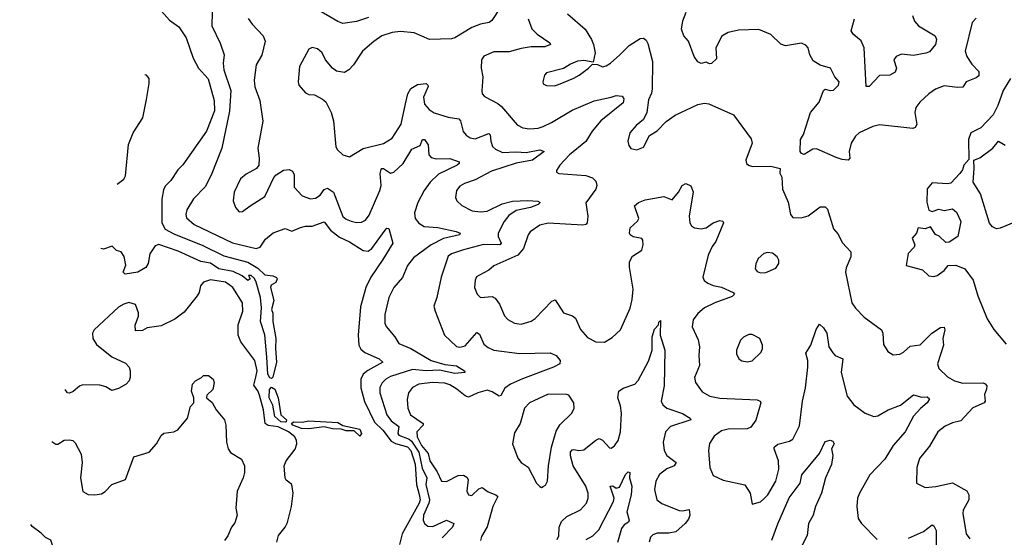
# Model space of a CAD drawing. Extents: x 2143765 to 2212931, y 878955 to 1017455.
# Tile 265 of 309: x 2145982 to 2151780, y 993774 to 996821. Entities that reach past the tile are written whole.
import ezdxf

# ---------------------------------------------------------------- set-up
doc = ezdxf.new("R2010")
doc.units = 0

msp = doc.modelspace()

# ---------------------------------------------------------------- linework, layer by layer
at = {"layer": '0CON20XD'}
for points in [[(2146785, 996906.9), (2146865, 996818.6), (2146918.9, 996778.9), (2146963.5, 996715), (2147003.7, 996593.7), (2147036, 996535), (2147092.1, 996472.1), (2147126.9, 996345), (2147129.3, 996285), (2147083.1, 996165), (2146943, 995967), (2146912.6, 995937.4), (2146872.9, 995875), (2146839.5, 995840.5), (2146829.7, 995819.7), (2146819.6, 995765), (2146819.6, 995625), (2146838.1, 995588.1), (2146889.9, 995559.9), (2147061, 995491), (2147185, 995432), (2147325, 995394.1), (2147385, 995359.4), (2147425, 995319.2), (2147473.4, 995313.4), (2147494.3, 995304.3), (2147498, 995295), (2147490.8, 995275), (2147462.4, 995257.6), (2147458.6, 995245), (2147478.3, 995168.3), (2147464.4, 995115), (2147473.1, 995093.1), (2147473.1, 995045), (2147490.6, 994945), (2147488.1, 994885), (2147494.5, 994805), (2147473.1, 994716.9), (2147465, 994710), (2147455, 994712.5), (2147444, 994734), (2147436.8, 994835), (2147425.3, 994965.3), (2147400, 995045), (2147405.5, 995125), (2147400, 995185), (2147375, 995276.2), (2147365, 995297.5), (2147345, 995315.8), (2147330, 995315), (2147340, 995295), (2147325, 995286.2), (2147292.4, 995312.4), (2147238.9, 995338.9), (2147155, 995353.8), (2147105, 995387), (2147048.6, 995398.6), (2146915, 995457.8), (2146802.4, 995497.6), (2146780.3, 995489.7), (2146747.7, 995442.3), (2146738.6, 995385), (2146725, 995362.9), (2146677.5, 995335), (2146603.6, 995323.6), (2146592.5, 995335), (2146606.4, 995376.4), (2146597, 995427), (2146580, 995455), (2146551.7, 995461.7), (2146527.5, 995487.5), (2146475, 995470), (2146459.8, 995475.1)], [(2147115.4, 996865), (2147113.5, 996785), (2147162.6, 996682.6), (2147185.5, 996615), (2147180.8, 996565), (2147184.8, 996525), (2147226.2, 996405), (2147217.9, 996282.1), (2147172.2, 996065), (2147110.3, 995905), (2147073.8, 995836.2), (2147005, 995765.7), (2146967.5, 995702.5), (2146960, 995675), (2146965.5, 995655.5), (2147010.6, 995615), (2147235, 995506.9), (2147375, 995474.5), (2147397.7, 995482.3), (2147429.9, 995530.1), (2147475, 995567.1), (2147545, 995592.1), (2147585, 995575.8), (2147635, 995598.1), (2147665, 995605.5), (2147705, 995605.5), (2147775, 995630.4), (2147811.6, 995581.6), (2147865, 995541.1), (2147925, 995513.9), (2148005, 995463.3), (2148035, 995458.4), (2148056.3, 995473.7), (2148135, 995582.5), (2148145, 995593.3), (2148155, 995592.5), (2148180, 995505), (2148120.7, 995409.3), (2148050.6, 995305), (2148021.5, 995245), (2147988.7, 995131.3), (2147975.4, 994965), (2147979.1, 994905), (2147991.7, 994881.7), (2148015, 994861.5), (2148100, 994825), (2148120, 994805), (2148033.1, 994756.9), (2148005.6, 994734.4), (2147991.4, 994705), (2147991.7, 994655), (2148012.9, 994572.9), (2148071.3, 994451.3), (2148121.5, 994405), (2148170.2, 994340.2), (2148195, 994325.6), (2148265, 994307), (2148285, 994285.7), (2148310.3, 994205), (2148319.6, 994085), (2148335, 994027.3), (2148341.2, 993995), (2148335.4, 993975), (2148235, 993795.2), (2148218, 993732)], [(2148815, 996897.5), (2148763, 996817), (2148746.5, 996803.5), (2148695, 996794.6), (2148645, 996775.3), (2148545.5, 996715), (2148525, 996708.4), (2148395, 996703.5), (2148305, 996743.8), (2148225, 996750.7), (2148175, 996745.4), (2148113.8, 996725), (2148068.4, 996691.6), (2148000, 996635), (2147947.1, 996555), (2147920, 996525), (2147895, 996510), (2147848.3, 996518.3), (2147825, 996536.2), (2147783.3, 996585), (2147763.3, 996625), (2147735, 996648.8), (2147705, 996656.7), (2147685, 996647.5), (2147630, 996545), (2147621.2, 996455), (2147626.7, 996435), (2147665, 996391.2), (2147685, 996381.2), (2147717.7, 996377.7), (2147765, 996353.8), (2147785, 996336.7), (2147815.5, 996275.5), (2147830, 996225), (2147843.2, 996073.2), (2147854.4, 996054.4), (2147885, 996026.2), (2147925, 996014), (2148005, 996062.5), (2148125, 996091.8), (2148175, 996124.4), (2148227.7, 996205), (2148253.8, 996326.2), (2148267.3, 996385), (2148284.8, 996415.2), (2148325, 996439.4), (2148375.4, 996445.4), (2148386.4, 996436.4), (2148386.9, 996426.9), (2148359.6, 996365), (2148365, 996322.9), (2148392.9, 996292.9), (2148423.5, 996273.5), (2148505, 996247.7), (2148567.8, 996237.8), (2148577.5, 996225), (2148593.6, 996163.6), (2148611.7, 996141.7), (2148635.6, 996125.6), (2148665, 996120.6), (2148745, 996151.9), (2148753.6, 996143.6), (2148756, 996105), (2148767.3, 996075), (2148785, 996057.9), (2148825, 996039.4), (2148905, 996043.8), (2148965, 996038.8), (2149045, 996054.4), (2149071.2, 996045), (2149001.4, 995995), (2148905, 995976.8), (2148760.3, 995929.7), (2148665, 995878.2), (2148602.4, 995857.6), (2148575, 995840.8), (2148554.5, 995815.5), (2148548, 995775), (2148556.2, 995755), (2148585, 995728), (2148646.4, 995696.4), (2148695, 995689.1), (2148735, 995693.2), (2148822.6, 995737.4), (2148885, 995752.2), (2148975, 995757.2), (2149033, 995753), (2149046.7, 995745), (2149035, 995732.7), (2148990, 995715), (2148905, 995698.2), (2148862.4, 995667.6), (2148835, 995633.8), (2148800, 995565), (2148799.5, 995545), (2148816.6, 995505), (2148809.5, 995495), (2148712.9, 995497.1), (2148595, 995465.9), (2148525, 995442.2), (2148505, 995429.2), (2148464.6, 995305), (2148438.9, 995185), (2148421.4, 995135), (2148428.8, 995105), (2148482.9, 994965), (2148555, 994897.8), (2148575, 994892.7), (2148605, 994901.8), (2148675, 994980), (2148689.4, 994969.4), (2148715, 994911.8), (2148740.9, 994890.9), (2148775, 994875.9), (2148925, 994855.3), (2149105, 994859.4), (2149141.2, 994845), (2149164.2, 994815), (2149162, 994795), (2149125.8, 994775), (2148942.7, 994707.3), (2148872.2, 994675), (2148838.1, 994651.9), (2148815, 994609.2), (2148805.5, 994604.5), (2148765, 994630), (2148735, 994639.7), (2148680, 994625), (2148625, 994599.6), (2148605, 994607.5), (2148556.9, 994646.9), (2148515, 994672.4), (2148485, 994680.9), (2148413.5, 994686.5), (2148332.5, 994675), (2148294.7, 994655.3), (2148272.7, 994625), (2148263.8, 994585), (2148267.1, 994535), (2148284.4, 994494.4), (2148358.8, 994445), (2148358.5, 994435), (2148321.2, 994395), (2148322.7, 994365), (2148348.2, 994315), (2148388.3, 994268.3), (2148396.7, 994225), (2148440.7, 994160.7), (2148465.5, 994105.5), (2148495, 994102.2), (2148565, 994137.3), (2148595, 994140), (2148615, 994127.8), (2148622.5, 994115), (2148615.8, 994045.8), (2148625, 994023.8), (2148645, 994020), (2148685, 994060), (2148705, 994066.9), (2148741.5, 994041.5), (2148786.2, 994025), (2148797.1, 994015), (2148768.8, 993955), (2148734.6, 993835.4), (2148701.1, 993778.9)], [(2148036.9, 996833.1), (2147965, 996811.1), (2147885, 996798.9), (2147855, 996810.4), (2147725, 996886.7)], [(2149208, 996855), (2149312.5, 996765), (2149349.5, 996705), (2149361.5, 996675), (2149370, 996625), (2149358.3, 996571.7), (2149305, 996581.2), (2149266.1, 996576.1), (2149225, 996559.2), (2149185, 996532.9), (2149085, 996507.5), (2149072, 996495), (2149063.3, 996455), (2149065, 996442.5), (2149083.9, 996433.9), (2149132.3, 996432.3), (2149155, 996439.2), (2149245, 996476), (2149276.7, 996495), (2149332.5, 996535), (2149355, 996560), (2149385, 996557.5), (2149414, 996544), (2149435, 996549.2), (2149461.2, 996565), (2149516.7, 996615), (2149570.3, 996669.7), (2149635, 996710.6), (2149655, 996711.4), (2149670.5, 996700.5), (2149681.1, 996681.1), (2149708.6, 996575), (2149706.6, 996413.4), (2149702.4, 996387.6), (2149685, 996350), (2149675.7, 996274.3), (2149655.8, 996234.2), (2149612.3, 996197.7), (2149576, 996155), (2149564.2, 996105), (2149569.7, 996079.7), (2149581.9, 996061.9), (2149615.7, 996054.3), (2149655, 996071.2), (2149690.7, 996139.3), (2149735, 996167.5), (2149788.8, 996221.2), (2149841.3, 996258.7), (2149975, 996321.2), (2150015, 996328.8), (2150040, 996325), (2150185, 996260), (2150289.2, 996119.2), (2150296, 996095), (2150257.5, 995995), (2150262.5, 995975), (2150273.9, 995963.9), (2150296.4, 995956.4), (2150405, 995959.2), (2150460, 995945), (2150458.3, 995918.3), (2150470, 995895), (2150473, 995823), (2150507.3, 995747.3), (2150521.2, 995675), (2150535, 995657.5), (2150583.9, 995653.9), (2150625, 995666.2), (2150695, 995720), (2150725, 995718.8), (2150738.8, 995705), (2150775, 995590), (2150799.7, 995559.7), (2150827.7, 995507.7), (2150875.8, 995455), (2150875.7, 995425), (2150848.7, 995361.3), (2150845.7, 995335.7), (2150883.1, 995155), (2150903.8, 995123.8), (2150955, 995070.8), (2151056.3, 994996.3), (2151065.6, 994975), (2151068.7, 994908.7), (2151095, 994868.8), (2151125, 994848.8), (2151165, 994851.4), (2151186.8, 994863.2), (2151225, 994900), (2151285, 994907.3), (2151354, 994976), (2151405, 995009.4), (2151425, 995011.2), (2151430, 994995), (2151417.9, 994945), (2151422.7, 994905), (2151387.1, 994795), (2151395, 994768), (2151445, 994718.9), (2151485.9, 994695.9), (2151535, 994681.8), (2151655, 994682.9), (2151668, 994678), (2151676.5, 994666.5), (2151675.6, 994645.6), (2151663.8, 994615), (2151666.5, 994575), (2151662, 994565), (2151595, 994536.4), (2151525, 994459.4), (2151475, 994447.5), (2151431.1, 994428.9), (2151388, 994395), (2151338.8, 994311.2), (2151280.9, 994239.1), (2151264.2, 994185), (2151262.9, 994092.9), (2151315, 994066.7), (2151376.8, 994073.2), (2151475, 994095.5), (2151558.9, 994048.9), (2151570.8, 994025), (2151570.8, 993995), (2151537.8, 993935), (2151535.6, 993915), (2151554.6, 993794.6), (2151577.1, 993765)], [(2151615, 996830), (2151591.4, 996805), (2151549.5, 996635), (2151559.6, 996605), (2151589.1, 996559.1), (2151629.4, 996515), (2151629.5, 996490.5), (2151615, 996477.9), (2151556, 996455), (2151535, 996424.3), (2151505, 996421.1), (2151425, 996430.6), (2151375, 996412.9), (2151335, 996384.3), (2151282.5, 996335), (2151260, 996305), (2151253.5, 996275), (2151265.5, 996204.5), (2151255, 996186), (2151240.5, 996180.5), (2151045, 996202), (2151005, 996192.9), (2150926.2, 996155), (2150903.8, 996136.2), (2150877.5, 996095), (2150865.8, 996045), (2150870, 996005), (2150860, 995995), (2150825, 995997.1), (2150789.1, 996009.1), (2150675, 996060.8), (2150651.9, 996058.1), (2150601.7, 996028.3), (2150585, 996032.5), (2150577.5, 996045), (2150580, 996115), (2150598, 996145), (2150638.6, 996275), (2150690, 996335), (2150716, 996404), (2150725, 996412.5), (2150754.6, 996404.6), (2150775, 996406.5), (2150803.1, 996435), (2150806.9, 996455), (2150782, 996485), (2150756.7, 996535), (2150695, 996552.5), (2150655, 996578), (2150635.6, 996615), (2150624.2, 996655), (2150611.7, 996671.7), (2150585, 996682.9), (2150492.2, 996667.8), (2150465, 996676.4), (2150405, 996733.6), (2150335, 996762.5), (2150215, 996759.6), (2150154.6, 996745.4), (2150116.7, 996723.3), (2150082, 996655), (2150085, 996590), (2150055, 996563.3), (2150045, 996561.2), (2150025, 996570), (2149995, 996562.5), (2149975, 996572.5), (2149954.3, 996604.3), (2149920, 996695), (2149893.8, 996725), (2149878.8, 996765), (2149886.2, 996815), (2149907.5, 996865)], [(2147328.3, 996828.3), (2147350.8, 996795), (2147416.1, 996726.1), (2147428.5, 996695), (2147408.2, 996611.8), (2147374.3, 996555), (2147362.2, 996465), (2147367.1, 996425), (2147397.1, 996345), (2147414.3, 996224.3), (2147384.4, 996065.6), (2147392.9, 996005), (2147390.8, 995965), (2147376.2, 995945), (2147315, 995911.4), (2147282.5, 995885), (2147245.8, 995805), (2147238.8, 995755), (2147253.8, 995715), (2147275, 995690), (2147295, 995692), (2147340, 995725), (2147425, 995780), (2147478.5, 995891.5), (2147492, 995908), (2147535, 995936), (2147568.3, 995938.3), (2147588.6, 995928.6), (2147597.9, 995907.9), (2147597.8, 995835), (2147644.7, 995784.7), (2147695, 995766.2), (2147725, 995770.9), (2147751.9, 995788.1), (2147775, 995822.1), (2147795, 995829.6), (2147829.7, 995805), (2147885, 995663.1), (2147905, 995647.5), (2147935, 995635.6), (2147965, 995627.5), (2147995, 995629.4), (2148018.1, 995641.9), (2148040.1, 995669.9), (2148103.3, 995815), (2148110.6, 995845), (2148105.3, 995914.7), (2148110.3, 995939.7), (2148115, 995945.5), (2148125, 995944.5), (2148165, 995916.9), (2148185, 995923.1), (2148240.3, 995975), (2148291.3, 996058.7), (2148339.6, 996080.4), (2148353.8, 996115), (2148365, 996115.8), (2148387.1, 996085), (2148391.8, 996025), (2148405, 996008.9), (2148435, 996001.8), (2148514.7, 996004.7), (2148570.8, 995985), (2148569.2, 995975), (2148557.5, 995965), (2148449.1, 995910.9), (2148400, 995865), (2148364.3, 995815.7), (2148326.4, 995745), (2148307.8, 995685), (2148311.1, 995651.1), (2148332.6, 995622.6), (2148363.7, 995603.7), (2148445, 995597.7), (2148553.3, 995575), (2148576, 995565), (2148571.2, 995555), (2148477.8, 995532.2), (2148405, 995495.2), (2148301.3, 995418.7), (2148265.5, 995375), (2148237.4, 995302.6), (2148184.5, 995245), (2148156.4, 995185), (2148131.5, 995085), (2148132.2, 995035), (2148140.6, 995015), (2148190.8, 994955), (2148214.4, 994915), (2148285, 994886), (2148404.4, 994815), (2148485, 994790.9), (2148555, 994783.4), (2148602, 994755), (2148602.5, 994745), (2148545, 994738.6), (2148455, 994757.7), (2148375, 994754.6), (2148295, 994761.4), (2148165, 994720), (2148137.5, 994705), (2148115.8, 994684.2), (2148103.5, 994656.5), (2148103.9, 994625), (2148143.7, 994495), (2148170.1, 994460.1), (2148215.7, 994425.7), (2148209.2, 994385), (2148214.2, 994375), (2148275, 994351.8), (2148290.3, 994340.3), (2148333.1, 994275), (2148352.1, 994182.1), (2148380.4, 994125), (2148374.3, 994085), (2148395.5, 993994.5), (2148392.3, 993975), (2148360.3, 993905), (2148359.1, 993875), (2148365.4, 993855.4), (2148385, 993840), (2148415, 993837.1), (2148495, 993874.4), (2148538.6, 993855), (2148531.5, 993835), (2148469.2, 993770.8)], [(2148977.3, 996825), (2148997.7, 996767.7), (2149030, 996735), (2149104, 996685), (2149108, 996675), (2149075, 996661.6), (2148995, 996660.3), (2148935, 996651.9), (2148865, 996631.1), (2148775, 996631.4), (2148715, 996606.2), (2148702.5, 996585), (2148699.2, 996535), (2148710, 996485), (2148702.7, 996402.7), (2148705.8, 996385), (2148718.3, 996368.3), (2148797.8, 996327.8), (2148820.2, 996310.2), (2148911.7, 996201.7), (2148945, 996184.4), (2148985, 996178.5), (2149035, 996182.9), (2149065, 996192.9), (2149114.7, 996215.3), (2149235, 996289.3), (2149365, 996343.1), (2149464.7, 996365.3), (2149495, 996374.5), (2149530.3, 996370.3), (2149539.5, 996355), (2149535, 996331.9), (2149405, 996224.6), (2149353.2, 996165), (2149316.1, 996103.9), (2149220.6, 996025), (2149162.5, 995965), (2149143.3, 995933.3), (2149143.6, 995923.6), (2149156.2, 995916.2), (2149315, 995903.8), (2149355, 995889.5), (2149375, 995870), (2149380.5, 995845), (2149375, 995824), (2149316.8, 995743.2), (2149327.3, 995665), (2149323.1, 995625), (2149315.4, 995614.6), (2149298.9, 995611.1), (2149095, 995622.5), (2149045, 995611.2), (2148987.8, 995572.2), (2148976.2, 995553.8), (2148949.6, 995475), (2148915.2, 995434.8), (2148775, 995372.9), (2148745, 995347.5), (2148685, 995316.2), (2148673.1, 995306.9), (2148665, 995287.5), (2148660.8, 995245), (2148675.6, 995205.6), (2148695, 995186), (2148765, 995191.8), (2148782.7, 995182.7), (2148807.1, 995147.1), (2148837.4, 995077.4), (2148856.2, 995056.2), (2148895, 995035.6), (2148935, 995028.1), (2148995, 995046.7), (2149017.6, 995062.4), (2149115, 995164.4), (2149135, 995171.4), (2149184.2, 995095), (2149237.9, 995077.9), (2149254.4, 995065), (2149285, 994997.5), (2149325, 994950.8), (2149375, 994924), (2149425, 994922.5), (2149470.3, 994949.7), (2149520, 994995), (2149576.1, 995123.9), (2149589.1, 995175), (2149594.5, 995235.5), (2149573.5, 995365), (2149573.6, 995396.4), (2149591.3, 995428.7), (2149645.6, 995464.4), (2149654.2, 995495), (2149652.3, 995522.3), (2149645, 995533.3), (2149595, 995543.8), (2149577.5, 995555), (2149573.8, 995565), (2149576.2, 995595), (2149620, 995635), (2149628.3, 995651.7), (2149603.3, 995725), (2149625.8, 995744.2), (2149665, 995760), (2149775, 995780), (2149825, 995760), (2149862.5, 995805), (2149883.8, 995845), (2149905, 995856.2), (2149935, 995843.3), (2149947.1, 995807.1), (2149924.2, 995664.2), (2149928.8, 995625), (2149938.3, 995608.3), (2149956.1, 995596.1), (2149995, 995589.2), (2150025, 995595.8), (2150066.2, 995625), (2150105, 995638.6), (2150122.5, 995635), (2150125.9, 995625.9), (2150082.2, 995515), (2150060, 995485), (2150036.5, 995435), (2150005.6, 995305), (2150012.9, 995285), (2150035, 995269.5), (2150065, 995256.2), (2150115, 995246.1), (2150182.9, 995215), (2150190.8, 995205), (2150178.1, 995191.9), (2150075, 995154.5), (2150014, 995125), (2149975, 995090.8), (2149947.5, 995055), (2149942.4, 995012.4), (2149977.6, 994937.6), (2149985.4, 994895), (2149980.9, 994845), (2149985.4, 994785), (2149955.8, 994715), (2149960.8, 994685), (2150001.5, 994631.5), (2150045.4, 994605.4), (2150105, 994592.5), (2150325, 994584.4), (2150342.5, 994575), (2150345.6, 994565), (2150316.2, 994463.8), (2150287.7, 994422.3), (2150265, 994413.5), (2150155, 994411.2), (2150115, 994400.9), (2150070.8, 994369.2), (2150043.3, 994326.7), (2150038.9, 994285), (2150045.6, 994185), (2150065, 994138.8), (2150125, 994110.8), (2150253, 994083), (2150284, 994035), (2150295, 993970), (2150345, 993983.3), (2150365, 994000), (2150386.9, 994025), (2150434.4, 994105), (2150452.5, 994175), (2150450.9, 994225), (2150424.4, 994295), (2150425.7, 994305), (2150446.9, 994323.1), (2150515, 994339.4), (2150535, 994352.5), (2150575, 994430), (2150590.8, 994575), (2150609.3, 994655), (2150622.9, 994775), (2150623.8, 994815), (2150612, 994858), (2150640.4, 994905), (2150672.2, 994997.8), (2150691.7, 995028.3), (2150715, 995006.7), (2150735.6, 994975.6), (2150747.1, 994895), (2150770.2, 994860.2), (2150785, 994844.3), (2150830, 994825), (2150819.4, 994745), (2150855.7, 994605), (2150894.3, 994554.3), (2150961.2, 994505), (2151012.5, 994485), (2151035, 994488.9), (2151095.9, 994524.1), (2151168.2, 994551.8), (2151245, 994612), (2151295, 994600), (2151325, 994600.6), (2151338.6, 994588.6), (2151325.6, 994565), (2151287, 994533), (2151245, 994486.4), (2151196.2, 994395), (2151125.4, 994315), (2151075.9, 994234.1), (2150987.5, 994142.5), (2150926.9, 994035), (2150915.6, 994004.4), (2150911.4, 993955), (2150920, 993885), (2150939.2, 993855), (2151032.2, 993762.2)], [(2151239.2, 996845), (2151251.7, 996811.8), (2151274.5, 996785), (2151372.5, 996725), (2151380, 996705), (2151374.3, 996675.7), (2151339.2, 996630.8), (2151317, 996623), (2151245, 996609.2), (2151175, 996618.8), (2151142.5, 996605), (2151128.8, 996585), (2151145.9, 996535.9), (2151137.7, 996512.3), (2151105.5, 996494.5), (2151045, 996492.9), (2150985, 996426.7), (2150967.5, 996427.5), (2150954.5, 996655), (2150936.7, 996696.7), (2150916.2, 996715), (2150890.8, 996735), (2150878, 996755), (2150898.6, 996825)], [(2146555.4, 995852.4), (2146595, 995882.5), (2146605, 995902.5), (2146622.9, 996087.1), (2146649.8, 996155), (2146706.8, 996243.2), (2146728.2, 996351.8), (2146745.7, 996445.7), (2146744.2, 996475), (2146730, 996495), (2146718.6, 996496.9)], [(2151815.6, 996474.4), (2151774.3, 996405), (2151742.9, 996315), (2151715, 996260), (2151642.5, 996185), (2151582.5, 996155), (2151570, 996115), (2151571.7, 995998.3), (2151542.5, 995965), (2151533.6, 995936.4), (2151517.5, 995915), (2151465, 995858.8), (2151445, 995854), (2151355, 995860), (2151326.7, 995825), (2151323.9, 995746.1), (2151335, 995700), (2151355, 995692), (2151395, 995706.2), (2151425, 995697.5), (2151475, 995706.7), (2151498.3, 995688.3), (2151523.9, 995633.9), (2151505.9, 995544.1), (2151455, 995511.2), (2151435, 995510), (2151396.1, 995546.1), (2151375, 995556.7), (2151345, 995601.2), (2151315, 995590), (2151272.5, 995595), (2151262.5, 995565), (2151236.7, 995535), (2151254, 995495), (2151248.8, 995481.2), (2151213.3, 995445), (2151202.5, 995375), (2151297.7, 995347.7), (2151335, 995313.3), (2151365, 995310), (2151383.8, 995316.2), (2151425.9, 995344.1), (2151450, 995375), (2151495, 995376.2), (2151546.7, 995355), (2151596.9, 995286.9), (2151624.2, 995195), (2151679.5, 995059.5), (2151718.3, 994998.3), (2151791.7, 994911.7)], [(2151845, 995631.5), (2151755, 995593.6), (2151735, 995590.5), (2151711.1, 995601.1), (2151692.6, 995622.6), (2151640.8, 995795), (2151597.5, 995865), (2151603.3, 995945), (2151600, 995995), (2151635, 996007.5), (2151713.3, 996065), (2151745, 996106), (2151785, 996082.5)], [(2150345, 995330), (2150375, 995333.8), (2150435, 995357.5), (2150452.5, 995385), (2150452.5, 995405), (2150442.5, 995425), (2150415, 995447.5), (2150385, 995451.2), (2150364.3, 995445.7), (2150331.2, 995415), (2150316.1, 995383.9), (2150314, 995355), (2150325, 995338.8), (2150345, 995330)], [(2147372.8, 994717.2), (2147380.5, 994755), (2147367.5, 994815), (2147284.8, 994924.8), (2147268.4, 994965), (2147269.4, 995025), (2147296.7, 995105), (2147293.4, 995155), (2147236.6, 995245), (2147195, 995276.4), (2147105, 995289.6), (2147065, 995276.5), (2147046.7, 995255), (2147038.2, 995215), (2147027.3, 995195), (2146951.1, 995098.9), (2146895, 995057.8), (2146815, 995020), (2146733.6, 995006.4), (2146705, 994992.5), (2146665, 994990), (2146663, 995023), (2146682.5, 995075), (2146682.5, 995095), (2146663.3, 995145), (2146625.8, 995155.8), (2146595, 995147.1), (2146565, 995128.6), (2146420, 994995), (2146410.8, 994975), (2146412.5, 994945), (2146435, 994908.8), (2146525, 994835.7), (2146605, 994798.8), (2146626.1, 994776.1), (2146633.3, 994755), (2146633.3, 994715), (2146626.2, 994695), (2146608.8, 994675), (2146565, 994650), (2146525, 994637.5), (2146489.4, 994659.4), (2146455, 994670), (2146355, 994671.1), (2146335, 994664.4), (2146298.1, 994631.9), (2146275, 994623.1), (2146264.6, 994624.6), (2146249.3, 994644.2)], [(2149148, 993762), (2149156.4, 993783.6), (2149159.1, 993835), (2149172.2, 993867.8), (2149204, 993896), (2149285, 993936.9), (2149320.6, 993975), (2149330.5, 994005), (2149329.6, 994035), (2149316.2, 994075), (2149240.8, 994195), (2149224.8, 994254.8), (2149225.4, 994275), (2149235, 994289.1), (2149245, 994291.5), (2149275, 994284.6), (2149305, 994289.6), (2149375, 994346.5), (2149395, 994355.5), (2149415, 994345.8), (2149455, 994301.2), (2149465, 994298.8), (2149485, 994312), (2149507.1, 994345), (2149520, 994395), (2149526.7, 994505), (2149519.1, 994549.1), (2149504.3, 994595), (2149511.2, 994635), (2149535, 994652), (2149604.5, 994675.5), (2149625, 994698), (2149685, 994810.8), (2149706.5, 994875), (2149706.7, 994955), (2149721.1, 994998.9), (2149743.3, 995025), (2149745, 995040), (2149755, 995050), (2149754, 994965), (2149780.6, 994875), (2149777.5, 994665), (2149760, 994575), (2149768.6, 994555), (2149792.5, 994535), (2149885, 994503.8), (2149931.2, 994475), (2149933.8, 994465), (2149815, 994427.3), (2149785.4, 994395), (2149771.6, 994335), (2149776.5, 994285), (2149792.2, 994255), (2149846.9, 994215), (2149836.9, 994195), (2149792.8, 994177.2), (2149749.5, 994145), (2149728.8, 994105), (2149719.5, 994055), (2149734.3, 993995), (2149762.8, 993972.8), (2149865, 993933.1), (2149885, 993930), (2149925, 993937.5), (2149927.9, 993905), (2149919.5, 993880.5), (2149901.5, 993855), (2149845, 993806.5), (2149805, 993797.9), (2149735, 993799.1), (2149710.6, 993789.4), (2149697.1, 993775), (2149688.6, 993745)], [(2150265, 994806.7), (2150295, 994812.5), (2150347.5, 994865), (2150356.2, 994885), (2150356, 994905), (2150340, 994945), (2150295, 994968), (2150275, 994968), (2150245, 994953.3), (2150226.7, 994935), (2150203.3, 994875), (2150203.3, 994855), (2150217.5, 994825), (2150235, 994813.3), (2150265, 994806.7)], [(2146171.7, 994338), (2146195, 994322.5), (2146207, 994323), (2146243.9, 994346.1), (2146275, 994348.8), (2146295, 994343.8), (2146309.7, 994329.7), (2146344.4, 994264.4), (2146350, 994215), (2146340.8, 994125), (2146354.1, 994044.1), (2146385, 994026.2), (2146425, 994023.8), (2146465, 994031.2), (2146485, 994043.8), (2146524.3, 994085.7), (2146605.8, 994114.2), (2146655, 994247.5), (2146745, 994276.2), (2146788, 994325), (2146815.9, 994374.1), (2146831.7, 994388.3), (2146890, 994395), (2146914, 994406), (2146971.2, 994475), (2146987.5, 994545), (2147007.5, 994565), (2147007.5, 994595), (2146993.3, 994635), (2147000, 994675), (2147017.5, 994695), (2147052.5, 994715), (2147065, 994726.7), (2147095, 994726.7), (2147122.5, 994705), (2147126.7, 994685), (2147120, 994645), (2147085, 994610), (2147082.5, 994595), (2147115, 994567.5), (2147138.8, 994525), (2147187.5, 994465), (2147195.8, 994435), (2147200.8, 994335), (2147209.2, 994295), (2147224.4, 994274.4), (2147288.8, 994235), (2147306.2, 994195), (2147306.1, 994156.1), (2147298.8, 994125), (2147262, 994045), (2147254.3, 993945), (2147262, 993905), (2147249.7, 993860.3), (2147228.8, 993835), (2147207.7, 993782.3), (2147188.8, 993755)], [(2147496.2, 993745), (2147505.5, 993785), (2147545.8, 993835), (2147558.7, 993861.3), (2147582.9, 993955), (2147593.1, 994035), (2147585.7, 994085.7), (2147551.3, 994111.3), (2147545, 994122.5), (2147540, 994195), (2147550.6, 994225), (2147605, 994294), (2147614.6, 994325), (2147612.5, 994345), (2147602, 994365), (2147565.3, 994395), (2147505, 994424.9), (2147445, 994432.4), (2147428.4, 994445), (2147417.7, 994525), (2147395, 994611.4), (2147385, 994636.5), (2147360.5, 994670.5), (2147372.8, 994717.2)], [(2147545, 994452.1), (2147520.8, 994455), (2147485, 994485.6), (2147472, 994552), (2147450.8, 994595), (2147452.8, 994645), (2147465, 994657.5), (2147485.5, 994645.5), (2147504.6, 994595), (2147519.6, 994495), (2147553.1, 994465), (2147551.9, 994455), (2147545, 994452.1)], [(2149055, 994067.5), (2149065, 994072.5), (2149078.3, 994081.7), (2149090, 994105), (2149095.7, 994195), (2149113.3, 994305), (2149141.7, 994398.3), (2149163.3, 994436.7), (2149233.8, 994505), (2149248, 994535), (2149246.2, 994565), (2149215, 994610), (2149205, 994615.8), (2149095, 994617.5), (2148983.5, 994566.5), (2148954.6, 994535.4), (2148930, 994445), (2148895, 994390), (2148883.8, 994325), (2148915, 994240), (2148935, 994213.8), (2148977.2, 994187.2), (2149025, 994093.8), (2149045, 994072.5), (2149055, 994067.5)], [(2147985, 994368.8), (2147951.4, 994401.4), (2147905, 994401.2), (2147875, 994411.1), (2147825, 994413.6), (2147775, 994424.6), (2147685, 994412.9), (2147642.5, 994415), (2147590, 994435), (2147583.1, 994445), (2147595, 994454.4), (2147645, 994452.5), (2147685, 994460.3), (2147855, 994450.8), (2147885, 994432.5), (2147985, 994410.5), (2147995.5, 994385), (2147985, 994368.8)], [(2150411.7, 993758.3), (2150446.2, 993853.8), (2150514.2, 994005.8), (2150577.4, 994092.6), (2150588.1, 994141.9), (2150692.3, 994267.7), (2150725, 994337.8), (2150755, 994346.2), (2150769.4, 994339.4), (2150778.1, 994325), (2150762, 994295), (2150770.8, 994255), (2150763.3, 994203.3), (2150728.1, 994125), (2150704.6, 994035), (2150667.5, 993955), (2150654.7, 993905.3), (2150627.5, 993855), (2150619.2, 993785), (2150588.5, 993725)], [(2149318, 993762), (2149357.4, 993782.6), (2149392.4, 993817.6), (2149478.9, 993985), (2149482.9, 994005), (2149460, 994075), (2149475, 994076.7), (2149495, 994064.4), (2149515, 994070), (2149549.2, 994145), (2149565, 994160), (2149575.8, 994155), (2149574, 994125), (2149586.8, 994075), (2149583.3, 994025), (2149557.9, 993925), (2149571.1, 993875), (2149566.9, 993863.1), (2149541.8, 993848.2), (2149525, 993827.1), (2149503.2, 993743.2)], [(2145982.4, 993590.4), (2146026.5, 993565), (2146080.8, 993500.8), (2146115, 993426.2), (2146125, 993420.8), (2146205, 993411.4), (2146255, 993442), (2146302.1, 993487.9), (2146309.2, 993505), (2146302, 993535), (2146220.3, 993620.3), (2146188.8, 993685), (2146165, 993757.5), (2146135, 993772.5), (2146109.4, 993799.4), (2146055, 993838), (2146047.9, 993849.3)], [(2151215, 993769.3), (2151305, 993807.7), (2151355, 993847.5), (2151365, 993841.2), (2151377.9, 993815), (2151378.8, 993728.8)], [(2148701.1, 993778.9), (2148696.1, 993756.1)]]:
    msp.add_lwpolyline(points, dxfattribs=at)

doc.saveas('drawing.dxf')
